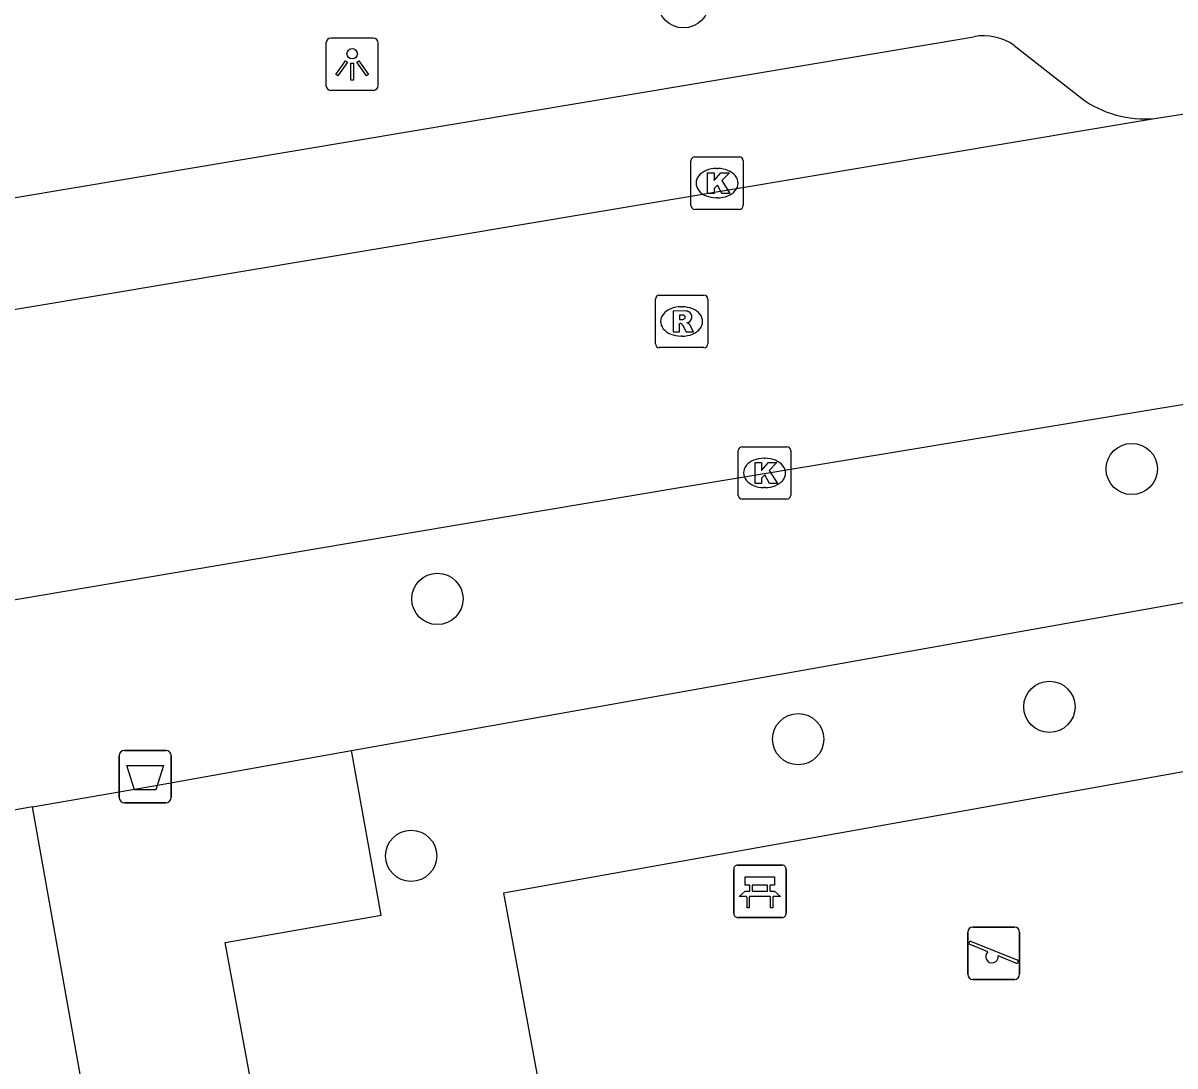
# Model space of a CAD drawing. Extents: x 157793 to 159380, y 380882 to 382313.
# Drawn here: x 158702.43 to 158724.41, y 381635.41 to 381655.31 of the extents above; entities that cross this region are included whole.
import ezdxf

# ---------------------------------------------------------------- set-up
doc = ezdxf.new("R2010")
doc.units = 0
for name, color, linetype in [('IMGEO_Afvalbak', 7, 'Continuous'), ('IMGEO_Bank', 7, 'Continuous'), ('IMGEO_Boom', 7, 'Continuous'), ('IMGEO_Kolk', 7, 'Continuous'), ('IMGEO_Lichtpunt', 7, 'Continuous'), ('IMGEO_Rijbaan_lokaal_open', 7, 'Continuous'), ('IMGEO_Rioolput', 7, 'Continuous'), ('IMGEO_Speelvoorziening', 7, 'Continuous'), ('IMGEO_Terreindeel_open', 7, 'Continuous'), ('IMGEO_Voetpad_open', 7, 'Continuous')]:
    doc.layers.add(name, color=color, linetype=linetype)

msp = doc.modelspace()

# ---------------------------------------------------------------- linework, layer by layer
at = {"layer": 'IMGEO_Afvalbak'}
for p, q in [((158704.262, 381640.529), (158704.262, 381641.329)), ((158704.262, 381641.329), (158704.262, 381640.529)), ((158704.362, 381641.429), (158705.152, 381641.429)), ((158705.152, 381641.429), (158704.362, 381641.429)), ((158705.252, 381641.329), (158705.252, 381640.529)), ((158705.252, 381640.529), (158705.252, 381641.329)), ((158705.152, 381640.429), (158704.362, 381640.429)), ((158704.362, 381640.429), (158705.152, 381640.429))]:
    msp.add_line(p, q, dxfattribs=at)
msp.add_lwpolyline([(158704.405, 381641.143), (158705.109, 381641.143), (158704.96, 381640.673), (158704.554, 381640.673), (158704.405, 381641.143)], dxfattribs=at)
for centre, start, end in [((158704.362, 381641.329), 90, 180), ((158704.362, 381641.329), 90, 180), ((158705.152, 381641.329), 0, 90), ((158705.152, 381641.329), 360, 90), ((158704.362, 381640.529), 180, 270), ((158704.362, 381640.529), 180, 270), ((158705.152, 381640.529), 270, 0), ((158705.152, 381640.529), 270, 0)]:
    msp.add_arc(centre, 0.1, start, end, dxfattribs=at)
at = {"layer": 'IMGEO_Bank'}
for p, q in [((158715.986, 381638.315), (158715.986, 381639.156)), ((158715.986, 381639.156), (158715.986, 381638.315)), ((158716.061, 381639.24), (158716.902, 381639.24)), ((158716.902, 381639.24), (158716.061, 381639.24)), ((158716.986, 381639.165), (158716.986, 381638.324)), ((158716.986, 381638.324), (158716.986, 381639.165)), ((158716.295, 381638.746), (158716.295, 381638.852)), ((158716.339, 381638.852), (158716.339, 381638.746)), ((158716.627, 381638.858), (158716.345, 381638.858)), ((158716.345, 381638.74), (158716.627, 381638.74)), ((158716.633, 381638.746), (158716.633, 381638.852)), ((158716.677, 381638.852), (158716.677, 381638.746)), ((158716.683, 381638.638), (158716.29, 381638.638)), ((158716.911, 381638.24), (158716.07, 381638.24)), ((158716.07, 381638.24), (158716.911, 381638.24))]:
    msp.add_line(p, q, dxfattribs=at)
for points in [[(158716.289, 381638.858), (158716.203, 381638.858), (158716.203, 381639.019), (158716.766, 381639.019), (158716.766, 381638.858), (158716.683, 381638.858)], [(158716.233, 381638.638), (158716.091, 381638.638), (158716.203, 381638.74), (158716.289, 381638.74)], [(158716.683, 381638.74), (158716.766, 381638.74), (158716.878, 381638.638), (158716.739, 381638.638)], [(158716.283, 381638.631), (158716.283, 381638.424), (158716.24, 381638.424), (158716.24, 381638.631)], [(158716.733, 381638.631), (158716.733, 381638.424), (158716.689, 381638.424), (158716.689, 381638.631)]]:
    msp.add_lwpolyline(points, dxfattribs=at)
for centre, radius, start, end in [((158716.064, 381639.162), 0.0779, 92.4484, 184.2845), ((158716.064, 381639.162), 0.0779, 92.4484, 184.2845), ((158716.908, 381639.162), 0.0779, 2.4484, 94.2845), ((158716.908, 381639.162), 0.0779, 2.4484, 94.2845), ((158716.288, 381638.851), 0.00671, 2.8957, 87.1043), ((158716.288, 381638.747), 0.00671, 272.8957, 357.1043), ((158716.345, 381638.851), 0.00671, 92.8957, 177.1043), ((158716.345, 381638.747), 0.00671, 182.8957, 267.1043), ((158716.627, 381638.851), 0.00671, 2.8957, 87.1043), ((158716.627, 381638.747), 0.00671, 272.8957, 357.1043), ((158716.684, 381638.851), 0.00671, 92.8957, 177.1043), ((158716.684, 381638.747), 0.00671, 182.8957, 267.1043), ((158716.233, 381638.631), 0.00671, 2.8957, 87.1043), ((158716.29, 381638.631), 0.00671, 92.8957, 177.1043), ((158716.682, 381638.631), 0.00671, 2.8957, 87.1043), ((158716.739, 381638.631), 0.00671, 92.8957, 177.1043), ((158716.064, 381638.318), 0.0779, 182.4484, 274.2845), ((158716.064, 381638.318), 0.0779, 182.4484, 274.2845), ((158716.908, 381638.318), 0.0779, 272.4484, 4.2845), ((158716.908, 381638.318), 0.0779, 272.4484, 4.2845)]:
    msp.add_arc(centre, radius, start, end, dxfattribs=at)
at = {"layer": 'IMGEO_Boom'}
for centre in [(158715.028, 381655.703), (158723.581, 381646.798), (158710.333, 381644.319), (158722.01, 381642.26), (158717.217, 381641.643), (158709.832, 381639.416)]:
    msp.add_circle(centre, 0.489, dxfattribs=at)
at = {"layer": 'IMGEO_Kolk'}
for p, q in [((158715.243, 381652.752), (158716.095, 381652.752)), ((158715.168, 381651.826), (158715.168, 381652.678)), ((158715.656, 381652.532), (158715.681, 381652.532)), ((158716.169, 381652.678), (158716.169, 381651.826)), ((158715.679, 381651.972), (158715.654, 381651.972)), ((158716.095, 381651.752), (158715.243, 381651.752)), ((158716.074, 381646.297), (158716.074, 381647.149)), ((158716.149, 381647.223), (158717.001, 381647.223)), ((158717.075, 381647.149), (158717.075, 381646.297)), ((158716.562, 381647.003), (158716.587, 381647.003)), ((158716.585, 381646.443), (158716.56, 381646.443)), ((158717.001, 381646.223), (158716.149, 381646.223))]:
    msp.add_line(p, q, dxfattribs=at)
for points in [[(158715.243, 381652.752), (158716.095, 381652.752)], [(158715.168, 381651.826), (158715.168, 381652.678)], [(158716.169, 381652.678), (158716.169, 381651.826)], [(158715.489, 381652.452), (158715.612, 381652.452), (158715.612, 381652.301), (158715.742, 381652.452), (158715.906, 381652.452), (158715.76, 381652.301), (158715.913, 381652.052), (158715.761, 381652.052), (158715.676, 381652.216), (158715.612, 381652.149), (158715.612, 381652.052), (158715.489, 381652.052), (158715.489, 381652.452)], [(158716.095, 381651.752), (158715.243, 381651.752)], [(158716.074, 381646.297), (158716.074, 381647.149)], [(158716.149, 381647.223), (158717.001, 381647.223)], [(158717.075, 381647.149), (158717.075, 381646.297)], [(158716.395, 381646.923), (158716.518, 381646.923), (158716.518, 381646.772), (158716.648, 381646.923), (158716.812, 381646.923), (158716.666, 381646.772), (158716.819, 381646.523), (158716.667, 381646.523), (158716.582, 381646.687), (158716.518, 381646.62), (158716.518, 381646.523), (158716.395, 381646.523), (158716.395, 381646.923)], [(158717.001, 381646.223), (158716.149, 381646.223)]]:
    msp.add_lwpolyline(points, dxfattribs=at)
for centre, start, end in [((158715.245, 381652.676), 91.552, 178.448), ((158715.245, 381652.676), 91.552, 178.448), ((158716.093, 381652.676), 1.552, 88.448), ((158716.093, 381652.676), 1.552, 88.448), ((158715.245, 381651.828), 181.552, 268.448), ((158715.245, 381651.828), 181.552, 268.448), ((158716.093, 381651.828), 271.552, 358.448), ((158716.093, 381651.828), 271.552, 358.448), ((158716.151, 381647.147), 91.552, 178.448), ((158716.151, 381647.147), 91.552, 178.448), ((158716.999, 381647.147), 1.552, 88.448), ((158716.999, 381647.147), 1.552, 88.448), ((158716.151, 381646.299), 181.552, 268.448), ((158716.151, 381646.299), 181.552, 268.448), ((158716.999, 381646.299), 271.552, 358.448), ((158716.999, 381646.299), 271.552, 358.448)]:
    msp.add_arc(centre, 0.0765, start, end, dxfattribs=at)
for centre, major_axis, ratio, start_param, end_param in [((158715.655, 381652.252), (-0.387, 0.002), 0.722429, 4.712389, 7.853982), ((158715.68, 381652.252), (-0.39, 0.002), 0.717154, 1.570796, 4.712389), ((158716.561, 381646.723), (-0.387, 0.002), 0.722429, 4.712389, 7.853982), ((158716.586, 381646.723), (-0.39, 0.002), 0.717154, 1.570796, 4.712389)]:
    msp.add_ellipse(centre, major_axis=major_axis, ratio=ratio, start_param=start_param, end_param=end_param, dxfattribs=at)
at = {"layer": 'IMGEO_Lichtpunt'}
for p, q in [((158708.207, 381654.924), (158708.207, 381654.117)), ((158708.207, 381654.924), (158708.207, 381654.117)), ((158709.109, 381655.019), (158708.301, 381655.019)), ((158709.109, 381655.019), (158708.301, 381655.019)), ((158709.203, 381654.117), (158709.203, 381654.924)), ((158709.203, 381654.117), (158709.203, 381654.924)), ((158708.301, 381654.023), (158709.109, 381654.023)), ((158708.301, 381654.023), (158709.109, 381654.023))]:
    msp.add_line(p, q, dxfattribs=at)
for points in [[(158708.581, 381654.588), (158708.62, 381654.56), (158708.432, 381654.298), (158708.394, 381654.325), (158708.581, 381654.588)], [(158708.683, 381654.54), (158708.73, 381654.54), (158708.73, 381654.218), (158708.683, 381654.218), (158708.683, 381654.54)], [(158708.793, 381654.56), (158708.831, 381654.587), (158709.018, 381654.325), (158708.979, 381654.297), (158708.793, 381654.56)]]:
    msp.add_lwpolyline(points, dxfattribs=at)
msp.add_circle((158708.706, 381654.722), 0.0994, dxfattribs=at)
for centre, start, end in [((158708.301, 381654.924), 90, 180), ((158708.301, 381654.924), 90, 180), ((158709.109, 381654.924), 0, 90), ((158709.109, 381654.924), 0, 90), ((158708.301, 381654.117), 180, 270), ((158708.301, 381654.117), 180, 270), ((158709.109, 381654.117), 270, 0), ((158709.109, 381654.117), 270, 360)]:
    msp.add_arc(centre, 0.0946, start, end, dxfattribs=at)
at = {"layer": 'IMGEO_Rijbaan_lokaal_open'}
for points in [[(158724.016, 381653.487), (158725.367, 381653.696)], [(158694.537, 381648.553), (158724.016, 381653.487)], [(158755.498, 381653.258), (158734.829, 381649.719), (158714.915, 381646.434), (158709.836, 381645.581), (158694.125, 381642.923)]]:
    msp.add_lwpolyline(points, dxfattribs=at)
at = {"layer": 'IMGEO_Rioolput'}
for p, q in [((158714.567, 381650.113), (158715.419, 381650.113)), ((158714.492, 381649.187), (158714.492, 381650.039)), ((158714.98, 381649.893), (158715.005, 381649.893)), ((158715.493, 381650.039), (158715.493, 381649.187)), ((158715.003, 381649.333), (158714.978, 381649.333)), ((158715.419, 381649.113), (158714.567, 381649.113))]:
    msp.add_line(p, q, dxfattribs=at)
for points in [[(158714.567, 381650.113), (158715.419, 381650.113)], [(158714.492, 381649.187), (158714.492, 381650.039)], [(158715.493, 381650.039), (158715.493, 381649.187)], [(158715.081, 381649.811), (158714.829, 381649.813), (158714.829, 381649.413)], [(158715.007, 381649.732), (158714.953, 381649.732), (158714.953, 381649.651)], [(158714.953, 381649.651), (158715.005, 381649.651)], [(158714.829, 381649.413), (158714.953, 381649.413), (158714.953, 381649.575), (158714.964, 381649.575)], [(158715.011, 381649.546), (158715.082, 381649.413), (158715.222, 381649.413), (158715.157, 381649.539)], [(158715.419, 381649.113), (158714.567, 381649.113)]]:
    msp.add_lwpolyline(points, dxfattribs=at)
for centre, radius, start, end in [((158714.569, 381650.037), 0.0765, 91.552, 178.448), ((158714.569, 381650.037), 0.0765, 91.552, 178.448), ((158715.417, 381650.037), 0.0765, 1.552, 88.448), ((158715.417, 381650.037), 0.0765, 1.552, 88.448), ((158714.989, 381649.84), 0.19, 274.7715, 282.9687), ((158715.013, 381649.636), 0.0964, 77.0061, 93.1865), ((158715.027, 381649.693), 0.0378, 276.6634, 79.6772), ((158715.08, 381649.701), 0.109, 350.3612, 89.416), ((158715.078, 381649.701), 0.112, 277.5842, 350.9817), ((158714.963, 381649.522), 0.0533, 26.0293, 88.6989), ((158715.062, 381649.486), 0.108, 29.5134, 73.7905), ((158714.569, 381649.189), 0.0765, 181.552, 268.448), ((158714.569, 381649.189), 0.0765, 181.552, 268.448), ((158715.417, 381649.189), 0.0765, 271.552, 358.448), ((158715.417, 381649.189), 0.0765, 271.552, 358.448)]:
    msp.add_arc(centre, radius, start, end, dxfattribs=at)
for centre, major_axis, ratio, start_param, end_param in [((158714.979, 381649.613), (-0.387, 0.002), 0.722429, 4.712389, 7.853982), ((158715.004, 381649.613), (-0.39, 0.002), 0.717154, 1.570796, 4.712389)]:
    msp.add_ellipse(centre, major_axis=major_axis, ratio=ratio, start_param=start_param, end_param=end_param, dxfattribs=at)
at = {"layer": 'IMGEO_Speelvoorziening'}
for p, q in [((158720.551, 381638.058), (158721.341, 381638.058)), ((158721.341, 381638.058), (158720.551, 381638.058)), ((158720.451, 381637.158), (158720.451, 381637.958)), ((158720.451, 381637.958), (158720.451, 381637.158)), ((158720.52, 381637.783), (158721.396, 381637.43)), ((158721.441, 381637.958), (158721.441, 381637.158)), ((158721.441, 381637.158), (158721.441, 381637.958)), ((158720.834, 381637.586), (158720.495, 381637.723)), ((158721.372, 381637.37), (158721.032, 381637.507)), ((158721.341, 381637.058), (158720.551, 381637.058)), ((158720.551, 381637.058), (158721.341, 381637.058))]:
    msp.add_line(p, q, dxfattribs=at)
for centre, radius, start, end in [((158720.551, 381637.958), 0.1, 90, 180), ((158720.551, 381637.958), 0.1, 90, 180), ((158721.341, 381637.958), 0.1, 0, 90), ((158721.341, 381637.958), 0.1, 360, 90), ((158720.508, 381637.753), 0.0327, 68.078, 248.078), ((158720.913, 381637.496), 0.12, 130.9928, 5.1632), ((158721.384, 381637.4), 0.0327, 248.078, 68.078), ((158720.551, 381637.158), 0.1, 180, 270), ((158720.551, 381637.158), 0.1, 180, 270), ((158721.341, 381637.158), 0.1, 270, 0), ((158721.341, 381637.158), 0.1, 270, 0)]:
    msp.add_arc(centre, radius, start, end, dxfattribs=at)
at = {"layer": 'IMGEO_Terreindeel_open'}
msp.add_lwpolyline([(158709.028, 381622.916), (158706.284, 381637.762), (158709.258, 381638.287), (158708.695, 381641.427)], dxfattribs=at)
at = {"layer": 'IMGEO_Voetpad_open'}
for points in [[(158696.89, 381651.072), (158720.569, 381655.046)], [(158721.34, 381654.88), (158722.622, 381653.871)], [(158708.695, 381641.427), (158758.825, 381650.349), (158761.17, 381649.31), (158762.478, 381647)], [(158733.282, 381631.55), (158730.755, 381631.096), (158728.843, 381641.781), (158711.591, 381638.703), (158712.863, 381631.825), (158710.888, 381631.473), (158712.295, 381623.506), (158709.028, 381622.916)], [(158702.606, 381640.353), (158704.92, 381640.755), (158708.695, 381641.427)], [(158702.606, 381640.353), (158699.759, 381639.845)], [(158705.819, 381622.336), (158702.606, 381640.353)]]:
    msp.add_lwpolyline(points, dxfattribs=at)
for centre, radius, start, end in [((158720.752, 381654.024), 1.039, 55.5361, 100.1628), ((158723.828, 381655.528), 2.05, 233.9452, 275.2527)]:
    msp.add_arc(centre, radius, start, end, dxfattribs=at)

doc.saveas('drawing.dxf')
